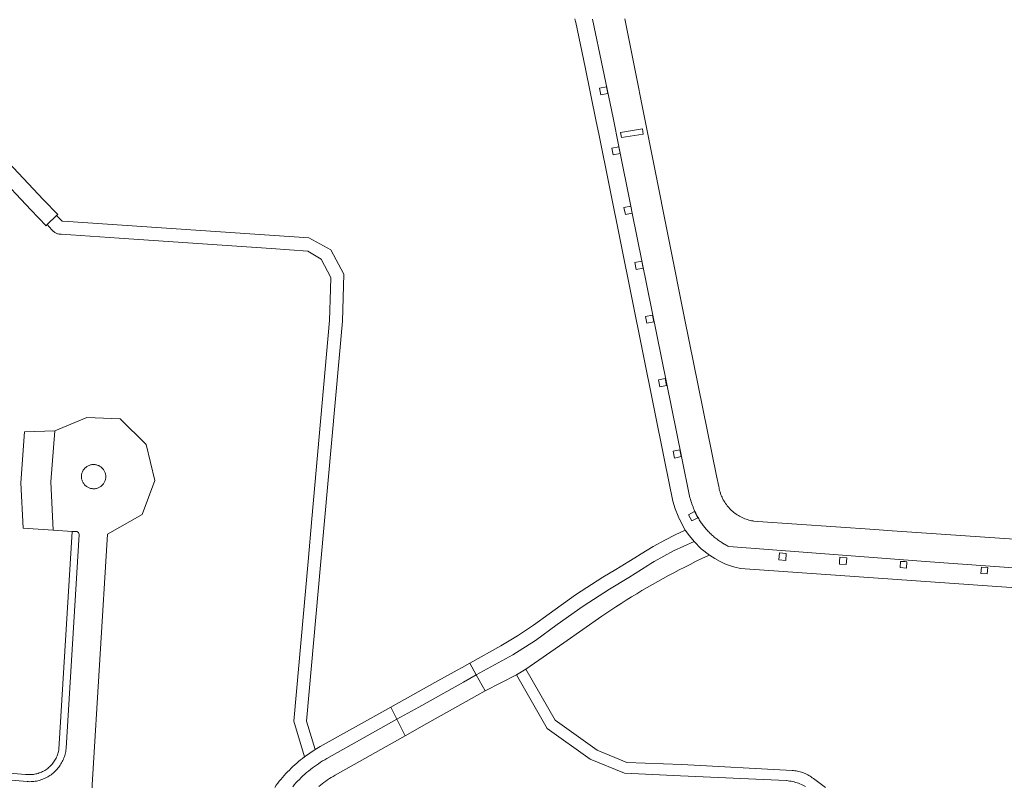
# Model space of a CAD drawing. Extents: x 146402 to 164798, y 455483 to 464134.
# Tile 376 of 575: x 157720 to 157882, y 461213 to 461339. Entities that reach past the tile are written whole.
import ezdxf

# ---------------------------------------------------------------- set-up
doc = ezdxf.new("R2010")
doc.units = 0
doc.header["$LTSCALE"] = 0.2
for name, color, linetype, lineweight in [('B-XX-VH-VERHARDING_ASFALT-GV', 252, 'CONTINUOUS', 18), ('B-XX-VH-VERHARDING_BETONSTRAATSTEEN-GV', 252, 'CONTINUOUS', 18), ('B-XX-VH-VERHARDING_TEGEL-GV', 252, 'CONTINUOUS', 18)]:
    doc.layers.add(name, color=color, linetype=linetype, lineweight=lineweight)

msp = doc.modelspace()

# ---------------------------------------------------------------- linework, layer by layer
at = {"layer": 'B-XX-VH-VERHARDING_ASFALT-GV'}
for points in [[(157831.906, 461252.123), (157830.702, 461253.312), (157827.342, 461251.799), (157824.127, 461250), (157823.612, 461249.677), (157823.103, 461249.346), (157819.984, 461247.39), (157816.824, 461245.501), (157812.45, 461242.681), (157808.217, 461239.653), (157804.634, 461237.056), (157800.908, 461234.668), (157794.883, 461231.385), (157796.341, 461228.763), (157801.49, 461231.385), (157803.071, 461232.302), (157809.319, 461236.672), (157815.554, 461241.06), (157816.195, 461241.493), (157817.031, 461242.048), (157817.872, 461242.596), (157818.716, 461243.138), (157819.565, 461243.673), (157820.418, 461244.201), (157821.276, 461244.723), (157822.137, 461245.238), (157823.003, 461245.745), (157823.872, 461246.246), (157824.746, 461246.74), (157825.623, 461247.227), (157826.505, 461247.707), (157827.39, 461248.18), (157828.279, 461248.645), (157829.171, 461249.104), (157830.067, 461249.556), (157830.967, 461250), (157832.102, 461250.548), (157833.242, 461251.084)], [(157796.341, 461228.763), (157794.883, 461231.385), (157792.77, 461230.202), (157785.43, 461226.093), (157781.85, 461224.089), (157783.211, 461221.369), (157786.786, 461223.382), (157790.494, 461225.47), (157794.135, 461227.521), (157795.007, 461228.012)]]:
    msp.add_lwpolyline(points, close=True, dxfattribs=at)
msp.add_lwpolyline([(157768.995, 461213.03), (157769.274, 461213.26), (157769.558, 461213.484), (157769.847, 461213.703), (157770.141, 461213.914), (157770.439, 461214.119), (157770.742, 461214.318), (157771.049, 461214.509), (157771.361, 461214.694), (157771.676, 461214.872), (157783.211, 461221.369), (157781.85, 461224.089), (157770.322, 461217.635), (157769.97, 461217.432), (157769.621, 461217.222), (157769.277, 461217.005), (157768.937, 461216.782), (157768.602, 461216.552), (157768.271, 461216.315), (157767.944, 461216.072), (157767.623, 461215.823), (157767.307, 461215.567), (157766.996, 461215.305), (157766.69, 461215.037), (157766.389, 461214.763), (157766.094, 461214.483), (157765.804, 461214.198), (157765.52, 461213.907), (157765.242, 461213.61), (157764.969, 461213.308), (157764.703, 461213)], dxfattribs=at)
at = {"layer": 'B-XX-VH-VERHARDING_BETONSTRAATSTEEN-GV'}
for points in [[(157811.084, 461339.263), (157811.146, 461339.053), (157811.201, 461338.842), (157811.248, 461338.628), (157812.816, 461331.295), (157814.614, 461322.398), (157815.034, 461320.322), (157825.871, 461266.708), (157827.238, 461259.947), (157827.615, 461258.7), (157828.085, 461257.485), (157828.323, 461256.955), (157828.344, 461256.913), (157828.579, 461256.434), (157828.914, 461255.81), (157828.986, 461255.688), (157829.274, 461255.199), (157829.948, 461254.225), (157830.702, 461253.312), (157831.906, 461252.123), (157833.242, 461251.084), (157834.107, 461250.506), (157835.016, 461250), (157835.764, 461249.653), (157836.533, 461249.357), (157837.438, 461249.081), (157838.362, 461248.873), (157904.75, 461244.222)], [(157886.612, 461253.469), (157863.302, 461255.093), (157860.434, 461255.293), (157841.213, 461256.618), (157840.539, 461256.672), (157840.406, 461256.693), (157840.176, 461256.735), (157839.948, 461256.784), (157839.721, 461256.842), (157839.497, 461256.907), (157839.275, 461256.98), (157839.056, 461257.061), (157838.839, 461257.149), (157838.626, 461257.244), (157838.416, 461257.346), (157838.21, 461257.456), (157838.007, 461257.573), (157837.809, 461257.696), (157837.615, 461257.826), (157837.426, 461257.963), (157837.241, 461258.107), (157837.062, 461258.256), (157836.887, 461258.411), (157836.718, 461258.573), (157836.555, 461258.74), (157836.466, 461258.836), (157836.311, 461259.011), (157836.163, 461259.192), (157836.021, 461259.377), (157835.886, 461259.567), (157835.757, 461259.762), (157835.635, 461259.961), (157835.52, 461260.164), (157835.412, 461260.371), (157835.31, 461260.581), (157835.217, 461260.795), (157835.13, 461261.012), (157835.051, 461261.231), (157834.98, 461261.453), (157834.916, 461261.678), (157834.861, 461261.905), (157834.812, 461262.133), (157834.772, 461262.363), (157834.409, 461264.093), (157829.149, 461290.025), (157824.073, 461315.368), (157819.324, 461339.281)], [(157890.014, 461248.504), (157868.779, 461250), (157836.404, 461252.489), (157836.257, 461252.563), (157836.111, 461252.639), (157835.966, 461252.718), (157835.822, 461252.799), (157835.68, 461252.882), (157835.539, 461252.968), (157835.4, 461253.056), (157835.262, 461253.146), (157835.126, 461253.239), (157834.991, 461253.334), (157834.827, 461253.444), (157834.666, 461253.558), (157834.506, 461253.674), (157834.349, 461253.793), (157834.193, 461253.914), (157834.04, 461254.039), (157833.889, 461254.166), (157833.74, 461254.296), (157833.594, 461254.428), (157833.45, 461254.563), (157833.309, 461254.701), (157833.17, 461254.841), (157833.033, 461254.983), (157832.899, 461255.128), (157832.776, 461255.261), (157832.655, 461255.397), (157832.536, 461255.535), (157832.421, 461255.675), (157832.307, 461255.817), (157832.196, 461255.961), (157832.088, 461256.107), (157831.983, 461256.255), (157831.88, 461256.404), (157831.78, 461256.556), (157831.675, 461256.727), (157831.572, 461256.898), (157831.471, 461257.072), (157831.373, 461257.246), (157831.238, 461257.495), (157831.107, 461257.746), (157830.981, 461257.999), (157830.86, 461258.255), (157830.743, 461258.513), (157830.639, 461258.757), (157830.539, 461259.003), (157830.443, 461259.251), (157830.352, 461259.5), (157830.265, 461259.751), (157830.183, 461260.003), (157830.105, 461260.257), (157830.032, 461260.512), (157828.664, 461267.28), (157820.559, 461307.313), (157819.412, 461307.073), (157819.175, 461308.208), (157820.326, 461308.448), (157818.363, 461318.239), (157817.408, 461322.963), (157814.035, 461339.224)], [(157814.035, 461339.224), (157817.408, 461322.963), (157818.363, 461318.239), (157820.326, 461308.448), (157820.559, 461307.313), (157828.664, 461267.28), (157830.032, 461260.512), (157830.105, 461260.257), (157830.183, 461260.003), (157830.265, 461259.751), (157830.352, 461259.5), (157830.443, 461259.251), (157830.539, 461259.003), (157830.639, 461258.757), (157830.743, 461258.513), (157830.86, 461258.255), (157830.981, 461257.999), (157831.107, 461257.746), (157831.238, 461257.495), (157831.373, 461257.246), (157831.471, 461257.072), (157831.572, 461256.898), (157831.675, 461256.727), (157831.78, 461256.556), (157831.88, 461256.404), (157831.983, 461256.255), (157832.088, 461256.107), (157832.196, 461255.961), (157832.307, 461255.817), (157832.421, 461255.675), (157832.536, 461255.535), (157832.655, 461255.397), (157832.776, 461255.261), (157832.899, 461255.128), (157833.033, 461254.983), (157833.17, 461254.841), (157833.309, 461254.701), (157833.45, 461254.563), (157833.594, 461254.428), (157833.74, 461254.296), (157833.889, 461254.166), (157834.04, 461254.039), (157834.193, 461253.914), (157834.349, 461253.793), (157834.506, 461253.674), (157834.666, 461253.558), (157834.827, 461253.444), (157834.991, 461253.334), (157835.126, 461253.239), (157835.262, 461253.146), (157835.4, 461253.056), (157835.539, 461252.968), (157835.68, 461252.882), (157835.822, 461252.799), (157835.966, 461252.718), (157836.111, 461252.639), (157836.257, 461252.563), (157836.404, 461252.489), (157868.779, 461250), (157890.014, 461248.504)], [(157731.708, 461212.818), (157731.738, 461213.314), (157734.228, 461254.507), (157739.938, 461257.749), (157742.036, 461263.346), (157740.629, 461269.247), (157736.31, 461273.46), (157730.876, 461273.681), (157725.571, 461271.52), (157724.919, 461263.118), (157725.313, 461255.17), (157728.46, 461254.977), (157729.184, 461254.932), (157729.489, 461254.791), (157729.595, 461254.472), (157727.46, 461219.337), (157727.449, 461219.226), (157727.42, 461219.008), (157727.384, 461218.79), (157727.34, 461218.574), (157727.288, 461218.36), (157727.228, 461218.148), (157727.161, 461217.938), (157727.086, 461217.73), (157727.004, 461217.526), (157726.914, 461217.324), (157726.817, 461217.126), (157726.713, 461216.932), (157726.602, 461216.741), (157726.484, 461216.555), (157726.359, 461216.373), (157726.228, 461216.196), (157726.091, 461216.023), (157725.947, 461215.856), (157725.798, 461215.694), (157725.642, 461215.538), (157725.481, 461215.387), (157725.315, 461215.242), (157725.144, 461215.104), (157724.967, 461214.971), (157724.786, 461214.846), (157724.601, 461214.726), (157724.411, 461214.614), (157724.217, 461214.509), (157724.02, 461214.41), (157723.819, 461214.319), (157723.615, 461214.235), (157723.408, 461214.159), (157723.199, 461214.09), (157722.987, 461214.029), (157722.773, 461213.976), (157722.557, 461213.93), (157722.34, 461213.892), (157722.122, 461213.863), (157721.902, 461213.841), (157721.682, 461213.827), (157721.462, 461213.821), (157721.241, 461213.823), (157721.021, 461213.833), (157676.393, 461217.636)]]:
    msp.add_lwpolyline(points, dxfattribs=at)
for points in [[(157815.169, 461327.856), (157816.289, 461328.077), (157816.51, 461326.957), (157815.39, 461326.736)], [(157822.353, 461320.308), (157822.214, 461321.15), (157818.631, 461320.562), (157818.769, 461319.72)], [(157822.353, 461320.308), (157818.769, 461319.72), (157818.631, 461320.562), (157822.214, 461321.15)], [(157817.183, 461318.001), (157818.314, 461318.229), (157818.542, 461317.097), (157817.411, 461316.869)], [(157820.966, 461299.181), (157822.098, 461299.397), (157822.314, 461298.265), (157821.182, 461298.049)], [(157822.732, 461290.336), (157823.872, 461290.553), (157824.089, 461289.413), (157822.949, 461289.196)], [(157824.841, 461279.871), (157825.984, 461280.09), (157826.203, 461278.947), (157825.06, 461278.728)], [(157724.919, 461263.118), (157725.571, 461271.52), (157720.628, 461271.343), (157719.976, 461262.941), (157720.361, 461255.481), (157725.313, 461255.17)], [(157827.269, 461268.159), (157828.387, 461268.388), (157828.616, 461267.27), (157827.498, 461267.041)], [(157731.824, 461265.965), (157731.951, 461265.97), (157732.077, 461265.966), (157732.203, 461265.955), (157732.328, 461265.936), (157732.452, 461265.909), (157732.574, 461265.875), (157732.693, 461265.832), (157732.809, 461265.783), (157732.922, 461265.726), (157733.031, 461265.662), (157733.136, 461265.591), (157733.236, 461265.514), (157733.332, 461265.43), (157733.421, 461265.341), (157733.505, 461265.246), (157733.583, 461265.146), (157733.654, 461265.042), (157733.718, 461264.933), (157733.776, 461264.82), (157733.826, 461264.704), (157733.869, 461264.585), (157733.904, 461264.463), (157733.931, 461264.34), (157733.951, 461264.215), (157733.963, 461264.089), (157733.966, 461263.962), (157733.962, 461263.836), (157733.953, 461263.74), (157733.933, 461263.615), (157733.906, 461263.492), (157733.871, 461263.37), (157733.829, 461263.251), (157733.779, 461263.135), (157733.722, 461263.022), (157733.657, 461262.913), (157733.586, 461262.809), (157733.509, 461262.709), (157733.425, 461262.614), (157733.336, 461262.525), (157733.241, 461262.441), (157733.141, 461262.364), (157733.036, 461262.293), (157732.927, 461262.229), (157732.814, 461262.172), (157732.698, 461262.122), (157732.579, 461262.08), (157732.457, 461262.045), (157732.334, 461262.018), (157732.209, 461261.999), (157732.083, 461261.987), (157731.957, 461261.984), (157731.83, 461261.989), (157731.704, 461262.002), (157731.58, 461262.022), (157731.456, 461262.051), (157731.335, 461262.087), (157731.217, 461262.131), (157731.101, 461262.182), (157730.989, 461262.241), (157730.881, 461262.306), (157730.777, 461262.378), (157730.678, 461262.457), (157730.584, 461262.541), (157730.495, 461262.632), (157730.413, 461262.728), (157730.337, 461262.828), (157730.267, 461262.934), (157730.204, 461263.044), (157730.148, 461263.157), (157730.1, 461263.274), (157730.059, 461263.393), (157730.025, 461263.515), (157729.999, 461263.639), (157729.982, 461263.764), (157729.972, 461263.89), (157729.97, 461264.017), (157729.976, 461264.143), (157729.975, 461264.184), (157729.975, 461264.187), (157729.993, 461264.312), (157730.019, 461264.436), (157730.052, 461264.558), (157730.093, 461264.678), (157730.142, 461264.795), (157730.198, 461264.908), (157730.261, 461265.018), (157730.331, 461265.124), (157730.407, 461265.225), (157730.489, 461265.321), (157730.578, 461265.411), (157730.672, 461265.496), (157730.771, 461265.574), (157730.875, 461265.647), (157730.983, 461265.712), (157731.095, 461265.771), (157731.211, 461265.822), (157731.329, 461265.866), (157731.451, 461265.902), (157731.574, 461265.931), (157731.698, 461265.952)], [(157829.79, 461257.712), (157830.805, 461258.241), (157831.334, 461257.226), (157830.319, 461256.697)], [(157844.642, 461250.299), (157844.734, 461251.432), (157845.867, 461251.34), (157845.775, 461250.207)], [(157854.647, 461250), (157854.701, 461250.736), (157855.834, 461250.653), (157855.786, 461250), (157855.751, 461249.52), (157854.618, 461249.603)], [(157864.662, 461250), (157864.665, 461250.048), (157865.407, 461250), (157865.69, 461249.981), (157865.623, 461248.956), (157864.598, 461249.023)], [(157877.883, 461248.078), (157877.958, 461249.118), (157878.998, 461249.043), (157878.923, 461248.003)]]:
    msp.add_lwpolyline(points, close=True, dxfattribs=at)
at = {"layer": 'B-XX-VH-VERHARDING_TEGEL-GV'}
for points in [[(157717.888, 461315.671), (157715.719, 461317.955), (157715.538, 461317.783), (157713.979, 461316.302), (157713.797, 461316.13), (157715.2, 461314.653), (157715.939, 461313.875), (157721.651, 461307.862), (157724.137, 461305.245), (157724.318, 461305.417), (157725.877, 461306.898), (157726.058, 461307.07), (157723.744, 461309.507)], [(157726.784, 461305.978), (157725.877, 461306.898), (157724.318, 461305.417), (157725.097, 461304.554), (157725.182, 461304.459), (157725.273, 461304.37), (157725.369, 461304.286), (157725.47, 461304.209), (157725.576, 461304.138), (157725.686, 461304.073), (157725.8, 461304.016), (157725.918, 461303.966), (157726.038, 461303.924), (157726.161, 461303.889), (157726.285, 461303.862), (157726.411, 461303.843), (157726.538, 461303.832), (157726.63, 461303.829), (157736.183, 461303.179), (157761.166, 461301.478), (157767.213, 461301.066), (157769.363, 461299.734), (157770.958, 461296.713), (157770.899, 461294.793), (157770.741, 461289.644), (157767.852, 461257.015), (157767.231, 461250), (157764.91, 461223.789), (157766.667, 461217.895), (157768.411, 461219.102), (157766.968, 461223.753), (157769.337, 461250), (157772.907, 461289.562), (157773.112, 461297.262), (157770.959, 461301.26), (157767.343, 461303.22), (157727.774, 461305.911)], [(157829.948, 461254.225), (157829.274, 461255.199), (157827.619, 461254.424), (157825.99, 461253.597), (157823.984, 461252.489), (157822.022, 461251.304), (157820.993, 461250.647), (157819.959, 461250), (157817.833, 461248.703), (157815.687, 461247.441), (157811.235, 461244.518), (157806.887, 461241.443), (157804.328, 461239.564), (157801.685, 461237.806), (157800.308, 461236.959), (157798.912, 461236.144), (157793.817, 461233.304), (157794.883, 461231.385), (157800.908, 461234.668), (157804.634, 461237.056), (157808.217, 461239.653), (157812.45, 461242.681), (157816.824, 461245.501), (157819.984, 461247.39), (157823.103, 461249.346), (157823.612, 461249.677), (157824.127, 461250), (157827.342, 461251.799), (157830.702, 461253.312)], [(157794.883, 461231.385), (157793.817, 461233.304), (157792.549, 461232.597), (157791.771, 461232.164), (157788.096, 461230.116), (157784.437, 461228.077), (157780.853, 461226.08), (157781.85, 461224.089), (157785.43, 461226.093), (157792.77, 461230.202)]]:
    msp.add_lwpolyline(points, close=True, dxfattribs=at)
for points in [[(157676.393, 461217.636), (157721.021, 461213.833), (157721.241, 461213.823), (157721.462, 461213.821), (157721.682, 461213.827), (157721.902, 461213.841), (157722.122, 461213.863), (157722.34, 461213.892), (157722.557, 461213.93), (157722.773, 461213.976), (157722.987, 461214.029), (157723.199, 461214.09), (157723.408, 461214.159), (157723.615, 461214.235), (157723.819, 461214.319), (157724.02, 461214.41), (157724.217, 461214.509), (157724.411, 461214.614), (157724.601, 461214.726), (157724.786, 461214.846), (157724.967, 461214.971), (157725.144, 461215.104), (157725.315, 461215.242), (157725.481, 461215.387), (157725.642, 461215.538), (157725.798, 461215.694), (157725.947, 461215.856), (157726.091, 461216.023), (157726.228, 461216.196), (157726.359, 461216.373), (157726.484, 461216.555), (157726.602, 461216.741), (157726.713, 461216.932), (157726.817, 461217.126), (157726.914, 461217.324), (157727.004, 461217.526), (157727.086, 461217.73), (157727.161, 461217.938), (157727.228, 461218.148), (157727.288, 461218.36), (157727.34, 461218.574), (157727.384, 461218.79), (157727.42, 461219.008), (157727.449, 461219.226), (157727.46, 461219.337), (157729.595, 461254.472), (157729.489, 461254.791), (157729.184, 461254.932), (157728.46, 461254.977), (157726.265, 461219.192), (157726.233, 461218.996), (157726.192, 461218.802), (157726.144, 461218.609), (157726.089, 461218.419), (157726.025, 461218.231), (157725.954, 461218.045), (157725.876, 461217.863), (157725.79, 461217.684), (157725.697, 461217.509), (157725.598, 461217.337), (157725.491, 461217.17), (157725.378, 461217.007), (157725.258, 461216.848), (157725.132, 461216.695), (157725, 461216.547), (157724.862, 461216.404), (157724.718, 461216.267), (157724.569, 461216.136), (157724.415, 461216.011), (157724.256, 461215.892), (157724.092, 461215.78), (157723.924, 461215.675), (157723.752, 461215.576), (157723.576, 461215.485), (157723.396, 461215.4), (157723.213, 461215.323), (157723.027, 461215.253), (157722.839, 461215.191), (157722.648, 461215.137), (157722.455, 461215.09), (157722.261, 461215.051), (157722.065, 461215.02), (157721.867, 461214.997), (157721.67, 461214.982), (157721.471, 461214.974), (157721.273, 461214.975), (157721.074, 461214.984), (157720.877, 461215.001), (157720.74, 461215.017), (157676.24, 461218.775)], [(157852.307, 461212.863), (157850.333, 461214.345), (157850.156, 461214.48), (157849.974, 461214.608), (157849.788, 461214.73), (157849.597, 461214.845), (157849.402, 461214.953), (157849.204, 461215.055), (157849.002, 461215.148), (157848.797, 461215.235), (157848.589, 461215.314), (157848.378, 461215.386), (157848.165, 461215.45), (157847.949, 461215.506), (157847.732, 461215.555), (157847.513, 461215.596), (157847.293, 461215.628), (157847.071, 461215.653), (157846.85, 461215.67), (157846.836, 461215.671), (157828.718, 461216.648), (157819.674, 461216.994), (157814.769, 461218.992), (157807.881, 461223.928), (157803.071, 461232.302), (157801.49, 461231.385), (157806.541, 461222.557), (157813.608, 461217.544), (157819.25, 461215.219), (157828.462, 461214.756), (157834.691, 461214.484), (157845.88, 461213.995), (157845.929, 461213.991), (157846.179, 461213.964), (157846.428, 461213.928), (157846.676, 461213.885), (157846.922, 461213.835), (157847.167, 461213.776), (157847.409, 461213.709), (157847.649, 461213.635), (157847.887, 461213.554), (157848.122, 461213.464), (157848.355, 461213.368), (157848.584, 461213.264), (157848.809, 461213.153), (157849.031, 461213.034)], [(157764.703, 461213), (157764.969, 461213.308), (157765.242, 461213.61), (157765.52, 461213.907), (157765.804, 461214.198), (157766.094, 461214.483), (157766.389, 461214.763), (157766.69, 461215.037), (157766.996, 461215.305), (157767.307, 461215.567), (157767.623, 461215.823), (157767.944, 461216.072), (157768.271, 461216.315), (157768.602, 461216.552), (157768.937, 461216.782), (157769.277, 461217.005), (157769.621, 461217.222), (157769.97, 461217.432), (157770.322, 461217.635), (157781.85, 461224.089), (157780.853, 461226.08), (157769.216, 461219.594), (157768.411, 461219.102), (157766.667, 461217.895), (157766.335, 461217.647), (157766.008, 461217.393), (157765.687, 461217.132), (157765.37, 461216.866), (157765.058, 461216.593), (157764.752, 461216.314), (157764.451, 461216.03), (157764.156, 461215.739), (157763.866, 461215.443), (157763.582, 461215.142), (157763.304, 461214.835), (157763.032, 461214.523), (157762.766, 461214.205), (157762.506, 461213.883), (157762.253, 461213.555), (157762.006, 461213.223), (157761.765, 461212.886)]]:
    msp.add_lwpolyline(points, dxfattribs=at)

doc.saveas('drawing.dxf')
